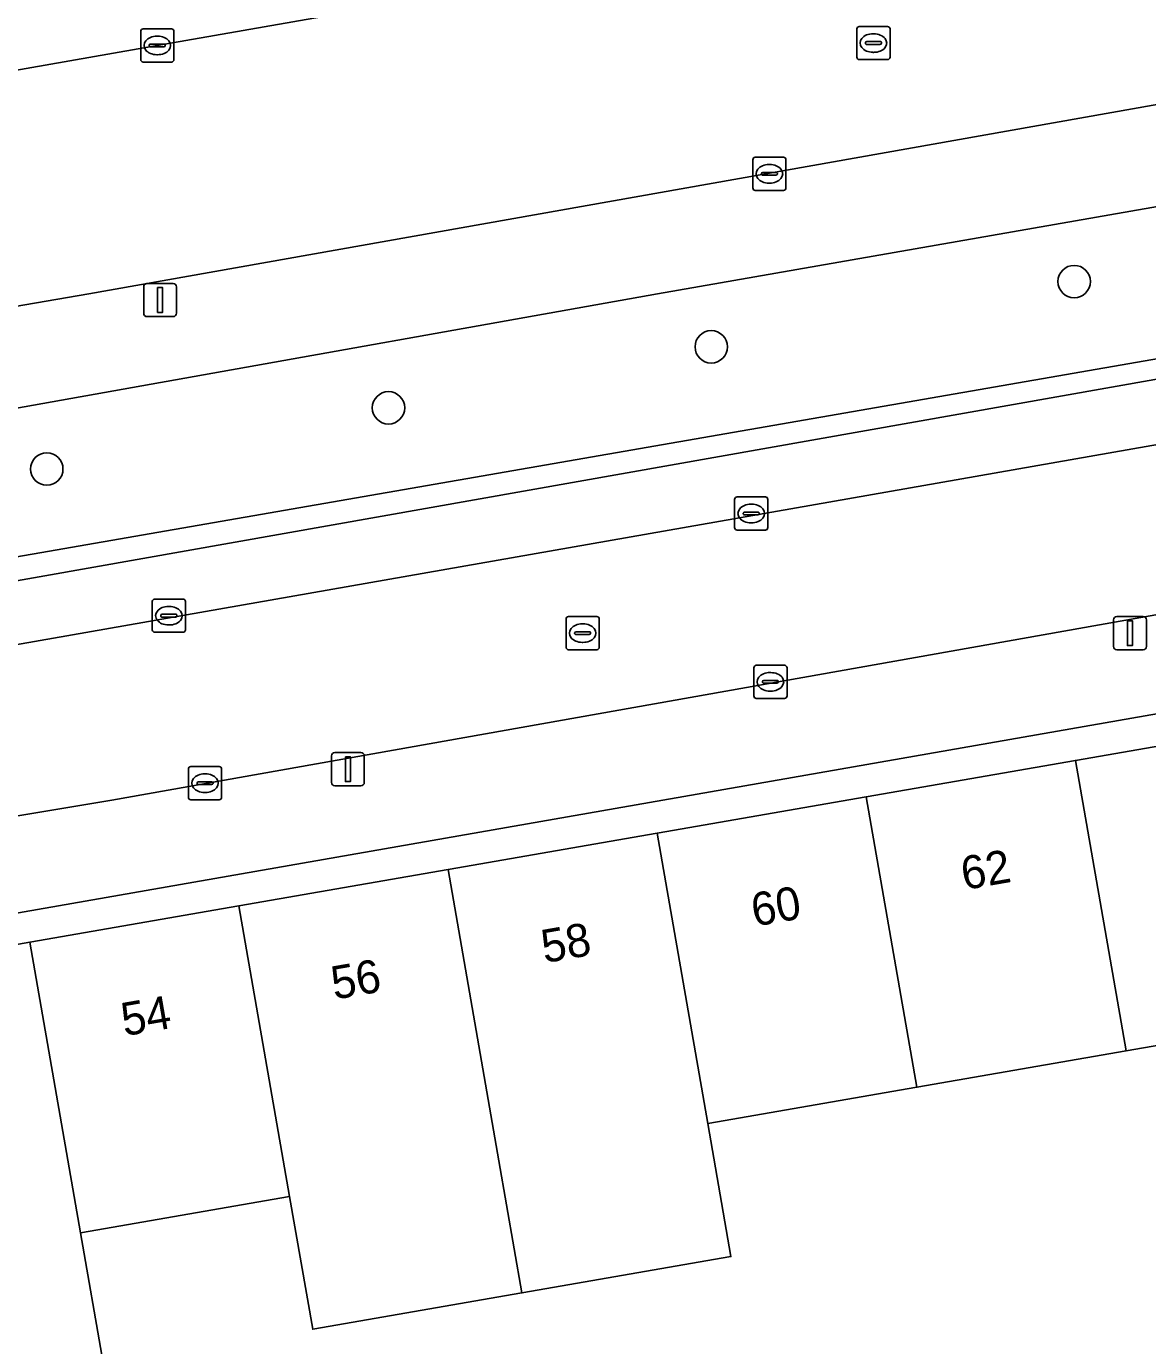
# Model space of a CAD drawing. Extents: x 162879 to 165540, y 384011 to 385181.
# Drawn here: x 164285.4 to 164319.23, y 384718.27 to 384758.06 of the extents above; entities that cross this region are included whole.
import ezdxf

# ---------------------------------------------------------------- set-up
doc = ezdxf.new("R2010")
doc.units = 0
for name, color, linetype in [('IMGEO_Boom', 7, 'Continuous'), ('IMGEO_Erf', 7, 'Continuous'), ('IMGEO_Groenvoorziening', 7, 'Continuous'), ('IMGEO_Kolk', 7, 'Continuous'), ('IMGEO_Lichtmast', 7, 'Continuous'), ('IMGEO_Pand', 7, 'Continuous'), ('IMGEO_Pand_nummerreeks', 7, 'Continuous'), ('IMGEO_Parkeervlak_open', 7, 'Continuous'), ('IMGEO_Rijbaan_lokaal_gesloten', 7, 'Continuous'), ('IMGEO_Rijbaan_lokaal_open', 7, 'Continuous'), ('IMGEO_Rioolput', 7, 'Continuous'), ('IMGEO_Voetpad_open', 7, 'Continuous')]:
    doc.layers.add(name, color=color, linetype=linetype)

msp = doc.modelspace()

# ---------------------------------------------------------------- linework, layer by layer
at = {"layer": 'IMGEO_Boom'}
for centre in [(164317.009, 384750.368), (164306.06, 384748.4), (164296.322, 384746.56), (164286.013, 384744.713)]:
    msp.add_circle(centre, 0.489, dxfattribs=at)
at = {"layer": 'IMGEO_Erf'}
msp.add_lwpolyline([(164310.739, 384734.826), (164317.048, 384735.923), (164323.356, 384737.02), (164329.785, 384738.138), (164329.618, 384739.098), (164272.604, 384729.14), (164272.764, 384728.223), (164279.192, 384729.341), (164285.503, 384730.438), (164291.811, 384731.535), (164298.12, 384732.632), (164304.429, 384733.729)], close=True, dxfattribs=at)
msp.add_lwpolyline([(164324.746, 384728.235), (164318.575, 384727.162), (164312.266, 384726.065), (164305.957, 384724.968), (164306.655, 384720.959), (164300.346, 384719.862), (164294.036, 384718.765), (164293.338, 384722.774), (164287.029, 384721.677), (164287.703, 384717.811)], dxfattribs=at)
at = {"layer": 'IMGEO_Groenvoorziening'}
for points in [[(164347.515, 384757.521), (164304.442, 384750), (164272.188, 384744.248)], [(164272.704, 384739.912), (164330.787, 384750), (164348.072, 384753.135)]]:
    msp.add_lwpolyline(points, dxfattribs=at)
at = {"layer": 'IMGEO_Kolk'}
for p, q in [((164288.846, 384757.064), (164288.846, 384757.916)), ((164288.921, 384757.99), (164289.773, 384757.99)), ((164289.847, 384757.916), (164289.847, 384757.064)), ((164289.148, 384757.533), (164289.546, 384757.533)), ((164289.334, 384757.77), (164289.359, 384757.77)), ((164289.105, 384757.484), (164289.105, 384757.496)), ((164289.543, 384757.447), (164289.145, 384757.447)), ((164289.357, 384757.21), (164289.332, 384757.21)), ((164289.589, 384757.496), (164289.589, 384757.484)), ((164289.773, 384756.99), (164288.921, 384756.99)), ((164307.313, 384753.191), (164307.313, 384754.043)), ((164307.388, 384754.117), (164308.24, 384754.117)), ((164308.314, 384754.043), (164308.314, 384753.191)), ((164307.572, 384753.611), (164307.572, 384753.623)), ((164308.01, 384753.574), (164307.612, 384753.574)), ((164307.615, 384753.66), (164308.013, 384753.66)), ((164307.801, 384753.897), (164307.826, 384753.897)), ((164308.056, 384753.623), (164308.056, 384753.611)), ((164307.824, 384753.337), (164307.799, 384753.337)), ((164308.24, 384753.117), (164307.388, 384753.117)), ((164306.766, 384742.946), (164306.766, 384743.798)), ((164306.841, 384743.872), (164307.693, 384743.872)), ((164307.254, 384743.652), (164307.279, 384743.652)), ((164307.767, 384743.798), (164307.767, 384742.946)), ((164307.025, 384743.366), (164307.025, 384743.378)), ((164307.463, 384743.329), (164307.065, 384743.329)), ((164307.068, 384743.415), (164307.466, 384743.415)), ((164307.509, 384743.378), (164307.509, 384743.366)), ((164307.693, 384742.872), (164306.841, 384742.872)), ((164307.277, 384743.092), (164307.252, 384743.092)), ((164289.196, 384739.863), (164289.196, 384740.715)), ((164289.271, 384740.789), (164290.123, 384740.789)), ((164289.684, 384740.569), (164289.709, 384740.569)), ((164290.197, 384740.715), (164290.197, 384739.863)), ((164289.455, 384740.283), (164289.455, 384740.295)), ((164289.893, 384740.246), (164289.495, 384740.246)), ((164289.498, 384740.332), (164289.896, 384740.332)), ((164289.707, 384740.009), (164289.682, 384740.009)), ((164289.939, 384740.295), (164289.939, 384740.283)), ((164290.123, 384739.789), (164289.271, 384739.789)), ((164307.345, 384737.868), (164307.345, 384738.72)), ((164307.42, 384738.794), (164308.272, 384738.794)), ((164307.833, 384738.574), (164307.858, 384738.574)), ((164308.346, 384738.72), (164308.346, 384737.868)), ((164307.604, 384738.288), (164307.604, 384738.3)), ((164308.042, 384738.251), (164307.644, 384738.251)), ((164307.647, 384738.337), (164308.045, 384738.337)), ((164307.856, 384738.014), (164307.831, 384738.014)), ((164308.088, 384738.3), (164308.088, 384738.288)), ((164308.272, 384737.794), (164307.42, 384737.794)), ((164290.286, 384734.812), (164290.286, 384735.664)), ((164290.361, 384735.738), (164291.213, 384735.738)), ((164291.287, 384735.664), (164291.287, 384734.812)), ((164290.545, 384735.232), (164290.545, 384735.244)), ((164290.588, 384735.281), (164290.986, 384735.281)), ((164290.774, 384735.518), (164290.799, 384735.518)), ((164291.029, 384735.244), (164291.029, 384735.232)), ((164290.983, 384735.195), (164290.585, 384735.195)), ((164290.797, 384734.958), (164290.772, 384734.958)), ((164291.213, 384734.738), (164290.361, 384734.738))]:
    msp.add_line(p, q, dxfattribs=at)
for points in [[(164288.846, 384757.064), (164288.846, 384757.916)], [(164288.921, 384757.99), (164289.773, 384757.99)], [(164289.847, 384757.916), (164289.847, 384757.064)], [(164289.773, 384756.99), (164288.921, 384756.99)], [(164307.313, 384753.191), (164307.313, 384754.043)], [(164307.388, 384754.117), (164308.24, 384754.117)], [(164308.314, 384754.043), (164308.314, 384753.191)], [(164308.24, 384753.117), (164307.388, 384753.117)], [(164306.766, 384742.946), (164306.766, 384743.798)], [(164306.841, 384743.872), (164307.693, 384743.872)], [(164307.767, 384743.798), (164307.767, 384742.946)], [(164307.693, 384742.872), (164306.841, 384742.872)], [(164289.196, 384739.863), (164289.196, 384740.715)], [(164289.271, 384740.789), (164290.123, 384740.789)], [(164290.197, 384740.715), (164290.197, 384739.863)], [(164290.123, 384739.789), (164289.271, 384739.789)], [(164307.345, 384737.868), (164307.345, 384738.72)], [(164307.42, 384738.794), (164308.272, 384738.794)], [(164308.346, 384738.72), (164308.346, 384737.868)], [(164308.272, 384737.794), (164307.42, 384737.794)], [(164290.286, 384734.812), (164290.286, 384735.664)], [(164290.361, 384735.738), (164291.213, 384735.738)], [(164291.287, 384735.664), (164291.287, 384734.812)], [(164291.213, 384734.738), (164290.361, 384734.738)]]:
    msp.add_lwpolyline(points, dxfattribs=at)
for centre, radius, start, end in [((164288.923, 384757.914), 0.0765, 91.552, 178.448), ((164288.923, 384757.914), 0.0765, 91.552, 178.448), ((164289.771, 384757.914), 0.0765, 1.552, 88.448), ((164289.771, 384757.914), 0.0765, 1.552, 88.448), ((164289.145, 384757.493), 0.0403, 85.8775, 175.7526), ((164289.55, 384757.495), 0.0386, 1.7309, 96.639), ((164289.142, 384757.483), 0.0366, 178.938, 274.7102), ((164289.546, 384757.49), 0.043, 264.8664, 352.4533), ((164288.923, 384757.066), 0.0765, 181.552, 268.448), ((164288.923, 384757.066), 0.0765, 181.552, 268.448), ((164289.771, 384757.066), 0.0765, 271.552, 358.448), ((164289.771, 384757.066), 0.0765, 271.552, 358.448), ((164307.39, 384754.041), 0.0765, 91.552, 178.448), ((164307.39, 384754.041), 0.0765, 91.552, 178.448), ((164308.238, 384754.041), 0.0765, 1.552, 88.448), ((164308.238, 384754.041), 0.0765, 1.552, 88.448), ((164307.612, 384753.62), 0.0403, 85.8775, 175.7526), ((164307.609, 384753.61), 0.0366, 178.938, 274.7102), ((164308.013, 384753.617), 0.043, 264.8664, 352.4533), ((164308.017, 384753.622), 0.0386, 1.7309, 96.639), ((164307.39, 384753.193), 0.0765, 181.552, 268.448), ((164307.39, 384753.193), 0.0765, 181.552, 268.448), ((164308.238, 384753.193), 0.0765, 271.552, 358.448), ((164308.238, 384753.193), 0.0765, 271.552, 358.448), ((164306.843, 384743.796), 0.0765, 91.552, 178.448), ((164306.843, 384743.796), 0.0765, 91.552, 178.448), ((164307.691, 384743.796), 0.0765, 1.552, 88.448), ((164307.691, 384743.796), 0.0765, 1.552, 88.448), ((164307.065, 384743.375), 0.0403, 85.8775, 175.7526), ((164307.062, 384743.365), 0.0366, 178.938, 274.7102), ((164307.466, 384743.372), 0.043, 264.8664, 352.4533), ((164307.47, 384743.377), 0.0386, 1.7309, 96.639), ((164306.843, 384742.948), 0.0765, 181.552, 268.448), ((164306.843, 384742.948), 0.0765, 181.552, 268.448), ((164307.691, 384742.948), 0.0765, 271.552, 358.448), ((164307.691, 384742.948), 0.0765, 271.552, 358.448), ((164289.273, 384740.713), 0.0765, 91.552, 178.448), ((164289.273, 384740.713), 0.0765, 91.552, 178.448), ((164290.121, 384740.713), 0.0765, 1.552, 88.448), ((164290.121, 384740.713), 0.0765, 1.552, 88.448), ((164289.495, 384740.292), 0.0403, 85.8775, 175.7526), ((164289.492, 384740.282), 0.0366, 178.938, 274.7102), ((164289.896, 384740.289), 0.043, 264.8664, 352.4533), ((164289.9, 384740.294), 0.0386, 1.7309, 96.639), ((164289.273, 384739.865), 0.0765, 181.552, 268.448), ((164289.273, 384739.865), 0.0765, 181.552, 268.448), ((164290.121, 384739.865), 0.0765, 271.552, 358.448), ((164290.121, 384739.865), 0.0765, 271.552, 358.448), ((164307.422, 384738.718), 0.0765, 91.552, 178.448), ((164307.422, 384738.718), 0.0765, 91.552, 178.448), ((164308.27, 384738.718), 0.0765, 1.552, 88.448), ((164308.27, 384738.718), 0.0765, 1.552, 88.448), ((164307.644, 384738.297), 0.0403, 85.8775, 175.7526), ((164307.641, 384738.287), 0.0366, 178.938, 274.7102), ((164308.045, 384738.294), 0.043, 264.8664, 352.4533), ((164308.049, 384738.299), 0.0386, 1.7309, 96.639), ((164307.422, 384737.87), 0.0765, 181.552, 268.448), ((164307.422, 384737.87), 0.0765, 181.552, 268.448), ((164308.27, 384737.87), 0.0765, 271.552, 358.448), ((164308.27, 384737.87), 0.0765, 271.552, 358.448), ((164290.363, 384735.662), 0.0765, 91.552, 178.448), ((164290.363, 384735.662), 0.0765, 91.552, 178.448), ((164291.211, 384735.662), 0.0765, 1.552, 88.448), ((164291.211, 384735.662), 0.0765, 1.552, 88.448), ((164290.585, 384735.241), 0.0403, 85.8775, 175.7526), ((164290.582, 384735.231), 0.0366, 178.938, 274.7102), ((164290.986, 384735.238), 0.043, 264.8664, 352.4533), ((164290.99, 384735.243), 0.0386, 1.7309, 96.639), ((164290.363, 384734.814), 0.0765, 181.552, 268.448), ((164290.363, 384734.814), 0.0765, 181.552, 268.448), ((164291.211, 384734.814), 0.0765, 271.552, 358.448), ((164291.211, 384734.814), 0.0765, 271.552, 358.448)]:
    msp.add_arc(centre, radius, start, end, dxfattribs=at)
for centre, major_axis, ratio, start_param, end_param in [((164289.333, 384757.49), (-0.387, 0.002), 0.722429, 4.712389, 7.853982), ((164289.358, 384757.49), (-0.39, 0.002), 0.717154, 1.570796, 4.712389), ((164307.8, 384753.617), (-0.387, 0.002), 0.722429, 4.712389, 7.853982), ((164307.825, 384753.617), (-0.39, 0.002), 0.717154, 1.570796, 4.712389), ((164307.253, 384743.372), (-0.387, 0.002), 0.722429, 4.712389, 7.853982), ((164307.278, 384743.372), (-0.39, 0.002), 0.717154, 1.570796, 4.712389), ((164289.683, 384740.289), (-0.387, 0.002), 0.722429, 4.712389, 7.853982), ((164289.708, 384740.289), (-0.39, 0.002), 0.717154, 1.570796, 4.712389), ((164307.832, 384738.294), (-0.387, 0.002), 0.722429, 4.712389, 7.853982), ((164307.857, 384738.294), (-0.39, 0.002), 0.717154, 1.570796, 4.712389), ((164290.773, 384735.238), (-0.387, 0.002), 0.722429, 4.712389, 7.853982), ((164290.798, 384735.238), (-0.39, 0.002), 0.717154, 1.570796, 4.712389)]:
    msp.add_ellipse(centre, major_axis=major_axis, ratio=ratio, start_param=start_param, end_param=end_param, dxfattribs=at)
at = {"layer": 'IMGEO_Lichtmast'}
for p, q in [((164288.936, 384749.41), (164288.936, 384750.21)), ((164288.936, 384750.21), (164288.936, 384749.41)), ((164289.036, 384750.31), (164289.826, 384750.31)), ((164289.826, 384750.31), (164289.036, 384750.31)), ((164289.926, 384750.21), (164289.926, 384749.41)), ((164289.926, 384749.41), (164289.926, 384750.21)), ((164289.826, 384749.31), (164289.036, 384749.31)), ((164289.036, 384749.31), (164289.826, 384749.31)), ((164318.198, 384739.362), (164318.198, 384740.162)), ((164318.198, 384740.162), (164318.198, 384739.362)), ((164318.298, 384740.262), (164319.088, 384740.262)), ((164319.088, 384740.262), (164318.298, 384740.262)), ((164319.188, 384740.162), (164319.188, 384739.362)), ((164319.188, 384739.362), (164319.188, 384740.162)), ((164319.088, 384739.262), (164318.298, 384739.262)), ((164318.298, 384739.262), (164319.088, 384739.262)), ((164294.602, 384735.259), (164294.602, 384736.059)), ((164294.602, 384736.059), (164294.602, 384735.259)), ((164294.702, 384736.159), (164295.492, 384736.159)), ((164295.492, 384736.159), (164294.702, 384736.159)), ((164295.592, 384736.059), (164295.592, 384735.259)), ((164295.592, 384735.259), (164295.592, 384736.059)), ((164295.492, 384735.159), (164294.702, 384735.159)), ((164294.702, 384735.159), (164295.492, 384735.159))]:
    msp.add_line(p, q, dxfattribs=at)
for points in [[(164289.356, 384750.185), (164289.506, 384750.185), (164289.506, 384749.435), (164289.356, 384749.435), (164289.356, 384750.185)], [(164318.618, 384740.137), (164318.768, 384740.137), (164318.768, 384739.387), (164318.618, 384739.387), (164318.618, 384740.137)], [(164295.022, 384736.034), (164295.172, 384736.034), (164295.172, 384735.284), (164295.022, 384735.284), (164295.022, 384736.034)]]:
    msp.add_lwpolyline(points, dxfattribs=at)
for centre, start, end in [((164289.036, 384750.21), 90, 180), ((164289.036, 384750.21), 90, 180), ((164289.826, 384750.21), 0, 90), ((164289.826, 384750.21), 360, 90), ((164289.036, 384749.41), 180, 270), ((164289.036, 384749.41), 180, 270), ((164289.826, 384749.41), 270, 0), ((164289.826, 384749.41), 270, 0), ((164318.298, 384740.162), 90, 180), ((164318.298, 384740.162), 90, 180), ((164319.088, 384740.162), 0, 90), ((164319.088, 384740.162), 360, 90), ((164318.298, 384739.362), 180, 270), ((164318.298, 384739.362), 180, 270), ((164319.088, 384739.362), 270, 0), ((164319.088, 384739.362), 270, 0), ((164294.702, 384736.059), 90, 180), ((164294.702, 384736.059), 90, 180), ((164295.492, 384736.059), 0, 90), ((164295.492, 384736.059), 360, 90), ((164294.702, 384735.259), 180, 270), ((164294.702, 384735.259), 180, 270), ((164295.492, 384735.259), 270, 0), ((164295.492, 384735.259), 270, 0)]:
    msp.add_arc(centre, 0.1, start, end, dxfattribs=at)
at = {"layer": 'IMGEO_Pand'}
for points in [[(164325.63, 384723.976), (164324.887, 384728.238), (164323.356, 384737.02), (164317.048, 384735.923), (164318.575, 384727.162), (164324.746, 384728.235), (164325.49, 384723.952)], [(164310.739, 384734.826), (164312.266, 384726.065), (164318.575, 384727.162), (164317.048, 384735.923)], [(164310.739, 384734.826), (164304.429, 384733.729), (164305.957, 384724.968), (164312.266, 384726.065)], [(164300.346, 384719.862), (164306.655, 384720.959), (164305.957, 384724.968), (164304.429, 384733.729), (164298.12, 384732.632), (164299.652, 384723.843)], [(164300.346, 384719.862), (164299.652, 384723.843), (164298.12, 384732.632), (164291.811, 384731.535), (164293.338, 384722.774), (164294.036, 384718.765)], [(164285.503, 384730.438), (164287.029, 384721.677), (164293.338, 384722.774), (164291.811, 384731.535)], [(164281.394, 384716.714), (164287.703, 384717.811), (164287.029, 384721.677), (164285.503, 384730.438), (164279.192, 384729.341), (164280.726, 384720.546)]]:
    msp.add_lwpolyline(points, close=True, dxfattribs=at)
at = {"layer": 'IMGEO_Parkeervlak_open'}
for points in [[(164345.942, 384752.101), (164334.059, 384750), (164275.6, 384739.664)], [(164272.79, 384737.256), (164345.442, 384750), (164349.52, 384750.709)]]:
    msp.add_lwpolyline(points, dxfattribs=at)
at = {"layer": 'IMGEO_Rijbaan_lokaal_gesloten'}
for points in [[(164371.601, 384771.819), (164361.498, 384770.071), (164346.209, 384767.398), (164324.914, 384763.697), (164289.347, 384757.489), (164279.535, 384755.77), (164266.209, 384753.43), (164257.378, 384751.922), (164246.314, 384750), (164240.108, 384748.922), (164237.753, 384748.5), (164184.34, 384739.338), (164178.884, 384738.404), (164123.872, 384728.793), (164118.192, 384727.8)], [(164239.041, 384741.721), (164240.196, 384741.928), (164240.504, 384741.984), (164259.24, 384745.138), (164264.928, 384746.16), (164287.286, 384750), (164347.249, 384760.637), (164364.484, 384763.619), (164364.744, 384763.664), (164371.872, 384764.823)]]:
    msp.add_lwpolyline(points, dxfattribs=at)
at = {"layer": 'IMGEO_Rijbaan_lokaal_open'}
for points in [[(164349.316, 384760.623), (164347.249, 384760.637), (164287.286, 384750), (164264.928, 384746.16), (164265.088, 384745.263), (164264.791, 384745.214), (164265.614, 384740.194)], [(164272.188, 384744.248), (164304.442, 384750), (164347.515, 384757.521)], [(164348.072, 384753.135), (164330.787, 384750), (164272.704, 384739.912)], [(164351.591, 384746.015), (164351.682, 384745.895), (164355.545, 384746.547), (164355.587, 384746.207), (164356.688, 384746.339), (164355.551, 384752.216), (164354.61, 384752.049), (164354.632, 384751.799), (164350.68, 384751.076), (164350.711, 384750.916), (164349.52, 384750.709), (164345.442, 384750), (164272.79, 384737.256), (164269.771, 384736.726)], [(164275.6, 384739.664), (164334.059, 384750), (164345.942, 384752.101)], [(164264.912, 384733.139), (164267.267, 384732.271), (164268.306, 384732.057), (164269.36, 384731.936), (164270.322, 384731.908), (164271.441, 384731.972), (164287.974, 384734.728), (164351.591, 384746.015)]]:
    msp.add_lwpolyline(points, dxfattribs=at)
at = {"layer": 'IMGEO_Rioolput'}
for p, q in [((164310.453, 384757.136), (164310.453, 384757.988)), ((164310.528, 384758.062), (164311.38, 384758.062)), ((164311.454, 384757.988), (164311.454, 384757.136)), ((164310.712, 384757.556), (164310.712, 384757.568)), ((164311.15, 384757.519), (164310.752, 384757.519)), ((164310.755, 384757.605), (164311.153, 384757.605)), ((164310.941, 384757.842), (164310.966, 384757.842)), ((164311.196, 384757.568), (164311.196, 384757.556)), ((164310.964, 384757.282), (164310.939, 384757.282)), ((164311.38, 384757.062), (164310.528, 384757.062)), ((164301.679, 384739.338), (164301.679, 384740.19)), ((164301.754, 384740.264), (164302.606, 384740.264)), ((164302.167, 384740.044), (164302.192, 384740.044)), ((164302.68, 384740.19), (164302.68, 384739.338)), ((164301.938, 384739.758), (164301.938, 384739.77)), ((164302.376, 384739.721), (164301.978, 384739.721)), ((164301.981, 384739.807), (164302.379, 384739.807)), ((164302.422, 384739.77), (164302.422, 384739.758)), ((164302.606, 384739.264), (164301.754, 384739.264)), ((164302.19, 384739.484), (164302.165, 384739.484))]:
    msp.add_line(p, q, dxfattribs=at)
for points in [[(164310.453, 384757.136), (164310.453, 384757.988)], [(164310.528, 384758.062), (164311.38, 384758.062)], [(164311.454, 384757.988), (164311.454, 384757.136)], [(164311.38, 384757.062), (164310.528, 384757.062)], [(164301.679, 384739.338), (164301.679, 384740.19)], [(164301.754, 384740.264), (164302.606, 384740.264)], [(164302.68, 384740.19), (164302.68, 384739.338)], [(164302.606, 384739.264), (164301.754, 384739.264)]]:
    msp.add_lwpolyline(points, dxfattribs=at)
for centre, radius, start, end in [((164310.53, 384757.986), 0.0765, 91.552, 178.448), ((164310.53, 384757.986), 0.0765, 91.552, 178.448), ((164311.378, 384757.986), 0.0765, 1.552, 88.448), ((164311.378, 384757.986), 0.0765, 1.552, 88.448), ((164310.752, 384757.565), 0.0403, 85.8775, 175.7526), ((164310.749, 384757.555), 0.0366, 178.938, 274.7102), ((164311.153, 384757.562), 0.043, 264.8664, 352.4533), ((164311.157, 384757.567), 0.0386, 1.7309, 96.639), ((164310.53, 384757.138), 0.0765, 181.552, 268.448), ((164310.53, 384757.138), 0.0765, 181.552, 268.448), ((164311.378, 384757.138), 0.0765, 271.552, 358.448), ((164311.378, 384757.138), 0.0765, 271.552, 358.448), ((164301.756, 384740.188), 0.0765, 91.552, 178.448), ((164301.756, 384740.188), 0.0765, 91.552, 178.448), ((164302.604, 384740.188), 0.0765, 1.552, 88.448), ((164302.604, 384740.188), 0.0765, 1.552, 88.448), ((164301.978, 384739.767), 0.0403, 85.8775, 175.7526), ((164301.975, 384739.757), 0.0366, 178.938, 274.7102), ((164302.379, 384739.764), 0.043, 264.8664, 352.4533), ((164302.383, 384739.769), 0.0386, 1.7309, 96.639), ((164301.756, 384739.34), 0.0765, 181.552, 268.448), ((164301.756, 384739.34), 0.0765, 181.552, 268.448), ((164302.604, 384739.34), 0.0765, 271.552, 358.448), ((164302.604, 384739.34), 0.0765, 271.552, 358.448)]:
    msp.add_arc(centre, radius, start, end, dxfattribs=at)
for centre, major_axis, ratio, start_param, end_param in [((164310.94, 384757.562), (-0.387, 0.002), 0.722429, 4.712389, 7.853982), ((164310.965, 384757.562), (-0.39, 0.002), 0.717154, 1.570796, 4.712389), ((164302.166, 384739.764), (-0.387, 0.002), 0.722429, 4.712389, 7.853982), ((164302.191, 384739.764), (-0.39, 0.002), 0.717154, 1.570796, 4.712389)]:
    msp.add_ellipse(centre, major_axis=major_axis, ratio=ratio, start_param=start_param, end_param=end_param, dxfattribs=at)
at = {"layer": 'IMGEO_Voetpad_open'}
for points in [[(164399.113, 384779.726), (164304.173, 384763.168), (164300.283, 384762.485), (164283.781, 384759.634), (164274.801, 384758.067), (164269.885, 384757.21), (164265.676, 384756.475), (164266.123, 384753.922), (164279.449, 384756.262), (164279.535, 384755.77), (164289.347, 384757.489), (164324.914, 384763.697), (164346.209, 384767.398), (164361.498, 384770.071)], [(164356.891, 384745.17), (164356.688, 384746.339), (164355.587, 384746.207), (164355.545, 384746.547), (164351.682, 384745.895), (164351.591, 384746.015), (164287.974, 384734.728), (164271.441, 384731.972), (164270.322, 384731.908), (164270.295, 384731.412), (164271.071, 384728.872), (164272.604, 384729.14), (164329.618, 384739.098)]]:
    msp.add_lwpolyline(points, dxfattribs=at)

# ---------------------------------------------------------------- texts
at = {"layer": 'IMGEO_Pand_nummerreeks'}
for s, p in [('62', (164313.691, 384732.011)), ('60', (164307.361, 384730.91)), ('58', (164301.025, 384729.808)), ('56', (164294.687, 384728.706)), ('54', (164288.351, 384727.604))]:
    msp.add_text(s, height=1, rotation=9.8642, dxfattribs=at).set_placement(p)

doc.saveas('drawing.dxf')
